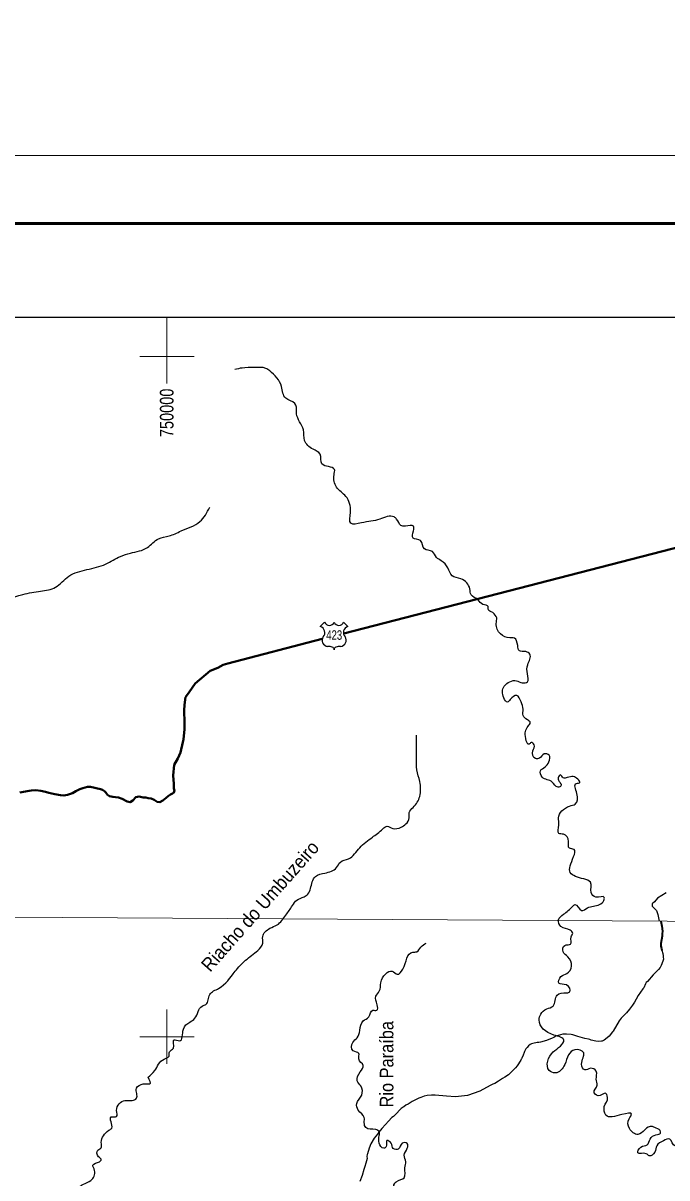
# Model space of a CAD drawing. Extents: x -1643653 to 4543381, y 1624270 to 13878484.
# Drawn here: x 744711 to 768390, y 8994810 to 9037250 of the extents above; entities that cross this region are included whole.
import ezdxf
from ezdxf.enums import TextEntityAlignment as Align

# ---------------------------------------------------------------- set-up
doc = ezdxf.new("R2010")
doc.units = 0
doc.header["$LTSCALE"] = 200
for name, color, linetype, lineweight in [('1', 7, 'Continuous', 13), ('12', 7, 'Continuous', 25), ('2', 7, 'Continuous', 13), ('24', 7, 'Continuous', 25), ('3', 7, 'Continuous', 13), ('48', 7, 'Continuous', 25), ('60', 7, 'Continuous', 13)]:
    doc.layers.add(name, color=color, linetype=linetype, lineweight=lineweight)
doc.layers.add('47', color=7, linetype='Continuous')
doc.layers.add('49', color=7, linetype='Continuous')

msp = doc.modelspace()

# ---------------------------------------------------------------- linework, layer by layer
at = {"layer": '1'}
msp.add_lwpolyline([(565303.2, 9005146.6), (664889.8, 9004806.7), (719872.1, 9004543.9), (790635.8, 9004109)], dxfattribs=at)
at = {"layer": '12', "lineweight": 40}
for points in [[(756511.8, 9014822.1), (770853.3, 9018520.5)], [(744588.3, 9008974.1), (744936.7, 9009040.3), (745017.5, 9009051.7), (745174.4, 9009054.2), (745362.1, 9009031.9), (745539.8, 9008999.3), (745661.9, 9008960.9), (745875.2, 9008913.7), (746083.4, 9008871.6), (746215.3, 9008858.5), (746346.5, 9008885.9), (746532.8, 9008954.5), (746648.2, 9009027.1), (746794.1, 9009095.2), (746910.1, 9009127.3), (747081.4, 9009180.6), (747192.9, 9009177.3), (747553.5, 9009102.2), (747629.9, 9009068.1), (747706.6, 9009018.8), (747757.8, 9008979.1), (747778.7, 9008939), (747809.8, 9008889), (747886.5, 9008834.6), (748008.4, 9008811.3), (748109.7, 9008807.9), (748221.3, 9008789.4), (748358.7, 9008746.1), (748542.5, 9008642.9), (748649.2, 9008614.3), (748744.5, 9008681.5), (748854.1, 9008799.5), (748985.4, 9008821.8), (749127.7, 9008788.7), (749223.9, 9008785.2), (749310.2, 9008771.4), (749427, 9008748), (749528.8, 9008709.2), (749641.3, 9008635.2), (749742.8, 9008621.7), (749848.4, 9008673.9), (749968.4, 9008776.9), (750063.4, 9008854.2), (750133.6, 9008900.8), (750209.1, 9008932.3), (750259.1, 9008978.6), (750278.4, 9009044.6), (750257, 9009120.1), (750254.6, 9009286.8), (750229.7, 9009599.8), (750269.6, 9009989.6), (750407.9, 9010224.2), (750495.8, 9010448), (750590.8, 9010818.6), (750616.3, 9010923.9), (750650.3, 9011304.6), (750651.7, 9011552.3), (750630.2, 9011986.6), (750642.2, 9012199), (750678.7, 9012472.5), (750822.8, 9012661.8), (751035.9, 9012978.6), (751591.1, 9013442.3), (751872.9, 9013558), (752063.8, 9013662.1), (752240.2, 9013720.5), (755713.2, 9014616.1)]]:
    msp.add_lwpolyline(points, dxfattribs=at)
at = {"layer": '12'}
for points in [[(768361.3, 9005288.4), (768042.6, 9005092.8), (767928.2, 9004954.5), (767843.2, 9004882.4), (767849.4, 9004801.6), (768008.9, 9004632.3), (768051.4, 9004491.5), (768105.7, 9004247.7)], [(768205.5, 9003185), (768237.2, 9003053.2), (768247.9, 9002969.3), (768257.9, 9002927.2), (768258.6, 9002850), (768237.4, 9002772.6), (768181.1, 9002618), (768141.5, 9002546.8), (768081.5, 9002469.1), (767888.2, 9002270.9), (767671.5, 9002032.7), (767632.9, 9001985), (767603, 9001938.6), (767539, 9001800), (767506.6, 9001760.3), (767329.8, 9001510.9), (767254.3, 9001382.1), (767198.2, 9001269.3), (767129, 9001161.4), (767018.1, 9001014.7), (766904.4, 9000881.2), (766755.8, 9000733.8), (766708.2, 9000681.1), (766633.6, 9000576.9), (766418.7, 9000208.2), (766388.8, 9000178.9), (766263.9, 9000021.7), (766192.9, 8999953.2), (766084.7, 8999875.3), (766007.8, 8999835.6), (765983.6, 8999830), (765879.6, 8999823.7), (765775.2, 8999839.4), (765607.5, 8999871.7), (765555.4, 8999890.8), (765508.2, 8999913.3), (765368.7, 8999935), (765108.4, 9000001.7), (765037.3, 9000033.7), (764929.2, 9000068.1), (764865.6, 9000077.2), (764701.8, 9000087.3), (764609.4, 9000089.2), (764560.9, 9000086.4), (764385.7, 9000048.8), (764305.3, 9000019.2), (764236.4, 8999973.6), (764167.9, 8999945.2)], [(764167.9, 8999945.2), (763957.2, 8999857.6), (763737.6, 8999802.2), (763677.8, 8999790.8), (763614.3, 8999784.6), (763455.5, 8999753.5), (763409.7, 8999736.7), (763358.6, 8999706.3), (763303, 8999659.8), (763246.2, 8999601.3), (763202.9, 8999548.3), (763148.2, 8999456.9), (763145.7, 8999422.1), (763104.5, 8999317.2), (763050, 8999204.8), (763046.2, 8999185.2), (763032.8, 8999167.4), (763021.1, 8999141.9), (762882.8, 8998932), (762827.3, 8998854.7), (762655.6, 8998678.1), (762558, 8998600.1), (762430.9, 8998509.9), (762345.4, 8998459.7), (762194.8, 8998359.2), (762059.7, 8998283.3), (761993.3, 8998256), (761886.3, 8998202.6)], [(761886.3, 8998202.6), (761506.9, 8997992.3), (761062, 8997844), (760620.6, 8997787.5), (760283.4, 8997811.2), (759862.1, 8997853.6), (759733, 8997853.7), (759573.8, 8997837.7), (759464.3, 8997809.6), (759341.6, 8997765.1), (759267.7, 8997743.8), (759016.5, 8997621), (758874, 8997525.5), (758793.6, 8997482.2), (758719.5, 8997425.9), (758690.4, 8997414.4), (758614.7, 8997355.1), (758390.9, 8997121.4), (758330.5, 8997065.5), (758274.8, 8997023.7), (758146.3, 8996889.4), (758045.1, 8996775.3), (757899.5, 8996626.6), (757793.8, 8996493.2), (757744.4, 8996414.5), (757626.8, 8996265.8), (757504.7, 8996067.5), (757436.7, 8995902.3), (757377.9, 8995697.9), (757364.3, 8995664.2), (757358.4, 8995591.1), (757364.1, 8995525.3), (757322.2, 8995349), (757280.8, 8995228.7), (757237.8, 8995120.5), (757176.2, 8994900.9), (757094.2, 8994681)]]:
    msp.add_lwpolyline(points, dxfattribs=at)
at = {"layer": '12', "lineweight": 35}
msp.add_lwpolyline([(768161.4, 9004249.7), (768202.7, 9004062.2), (768223.2, 9003873), (768221.1, 9003777.4), (768210.4, 9003688.9), (768166.6, 9003423.8), (768167.7, 9003325.6), (768193.2, 9003236.6), (768205.5, 9003185)], dxfattribs=at)
at = {"layer": '2'}
for p, q in [((750000, 9024000), (750000, 9026438.8)), ((749000, 9025000), (751000, 9025000)), ((750000, 8999000), (750000, 9001000)), ((749000, 9000000), (751000, 9000000))]:
    msp.add_line(p, q, dxfattribs=at)
at = {"layer": '24'}
for points in [[(761990.5, 9015588.2), (761820.5, 9015711.9), (761820.5, 9015804.7), (761619.6, 9015882.1), (761449.5, 9016052.2), (761186.7, 9016237.8), (761140.4, 9016454.3), (760815.8, 9016825.6), (760491.2, 9016933.8), (760336.6, 9017227.7), (760089.3, 9017490.7), (759919.2, 9017614.4), (759764.7, 9017830.9), (759471, 9017923.7), (759331.9, 9018233.1), (759053.7, 9018325.9), (759069.1, 9018588.8), (759069.1, 9018758.9), (758775.4, 9018758.9), (758605.4, 9018789.9), (758450.8, 9019021.9), (758358.1, 9019099.2), (757832.5, 9019021.9), (757152.4, 9018882.7), (756766, 9018867.2), (756750.5, 9019269.4), (756580.5, 9019857.1), (756240.4, 9020197.4), (756147.7, 9020645.9), (756163.2, 9020847), (755699.4, 9021048.1), (755637.6, 9021403.8), (755374.8, 9021589.4), (755065.7, 9021914.2), (755019.3, 9022300.9), (754772, 9022888.7), (754772, 9022981.5), (754710.2, 9023275.3), (754370.1, 9023460.9), (754215.5, 9023894), (753782.8, 9024466.3), (753643.6, 9024559.1), (753210.8, 9024590), (752762.6, 9024574.6), (752496.5, 9024513.5)], [(732283.5, 9008972.5), (732567.2, 9009114.5), (732546.9, 9009438.9), (732405.1, 9009702.6), (732486.1, 9010392.1), (732567.2, 9010615.2), (732668.5, 9010797.7), (732668.5, 9011000.5), (732465.9, 9011122.2), (732364.5, 9011446.6), (732344.3, 9011771.1), (732242.9, 9012115.9), (732445.6, 9012460.6), (732729.3, 9012643.2), (732769.9, 9013008.2), (732911.7, 9013292.1), (733296.8, 9013332.7), (733459, 9013150.2), (733803.5, 9012947.4), (734148, 9012967.6), (734472.3, 9012967.6), (734695.2, 9013190.7), (734918.2, 9013353), (735039.8, 9013373.2), (735262.7, 9013170.4), (735708.6, 9013353), (736195, 9013535.5), (736620.6, 9013860), (737127.3, 9014143.9), (737188.1, 9014164.2), (737532.6, 9014894.2), (738525.7, 9015239), (738870.3, 9015522.9), (739133.7, 9015543.2), (739275.6, 9015685.2), (739376.9, 9015705.4), (739437.8, 9015644.6), (739620.2, 9015827.1), (739802.6, 9016151.6), (740248.4, 9016476.1), (740613.2, 9016253), (741038.8, 9016029.9), (741261.8, 9015969.1), (741444.2, 9015725.7), (741768.5, 9015522.9), (742113, 9015340.4), (742477.8, 9015279.6), (742964.2, 9015502.6), (743531.7, 9015806.8), (744707.2, 9016253), (745355.7, 9016374.7), (745902.9, 9016516.6), (746389.3, 9016922.2), (747058.2, 9017165.6), (747747.2, 9017368.4), (748294.5, 9017652.3), (748659.3, 9017774), (749287.5, 9017976.8), (749692.9, 9018301.3), (750078, 9018402.7), (750523.8, 9018585.2), (751212.9, 9018930), (751577.7, 9019457.2)], [(764711, 9001606), (764819.2, 9001652.4), (764695.5, 9001899.9), (764417.3, 9001961.7), (764494.6, 9002209.2), (764711, 9002317.5), (764881, 9002595.9), (764741.9, 9002936.2), (764571.9, 9003121.8), (764633.7, 9003353.8), (764850.1, 9003400.2), (764865.6, 9003663.1), (764927.4, 9003802.3), (764834.7, 9003910.6), (764494.6, 9004049.8), (764401.8, 9004297.2), (764587.3, 9004498.3), (764927.4, 9004792.2), (765004.7, 9004854.1), (765252, 9004637.5), (765468.4, 9004730.3), (765684.8, 9004792.2), (766071.2, 9005008.7), (766086.7, 9005117), (765777.5, 9005132.5), (765607.5, 9005302.6), (765576.6, 9005673.8), (765329.3, 9005797.6), (764834.7, 9006029.6), (764958.3, 9006617.3), (764973.8, 9006880.2), (764803.7, 9006926.7), (764772.8, 9007174.1), (764587.3, 9007437.1), (764417.3, 9007468), (764417.3, 9007777.3), (764401.8, 9008040.3), (764803.7, 9008473.3), (765020.1, 9008550.7), (765082, 9008937.4), (765066.5, 9009308.6), (765190.2, 9009339.5), (765112.9, 9009463.2), (764942.8, 9009556), (764726.5, 9009525.1), (764571.9, 9009509.6), (764479.1, 9009617.9), (764386.4, 9009509.6), (764463.7, 9009339.5), (764494.6, 9009215.8), (764386.4, 9009169.4), (764170, 9009355), (763799, 9009540.6), (763737.2, 9009772.6), (763907.2, 9009911.8), (764046.3, 9010097.4), (764061.8, 9010344.9), (763876.3, 9010391.3), (763706.3, 9010236.6), (763551.7, 9010221.1), (763459, 9010499.5), (763505.3, 9010731.5), (763397.1, 9010808.9), (763319.8, 9010747), (763196.2, 9010963.6), (763288.9, 9011412.1), (763366.2, 9011535.8), (763258, 9011644.1), (763103.4, 9011798.8), (763103.4, 9012030.8), (763026.2, 9012309.2), (762871.6, 9012541.2), (762624.3, 9012386.5), (762531.5, 9012293.7), (762392.4, 9012448.4), (762407.9, 9012881.5), (762856.1, 9013082.5), (763072.5, 9013005.2), (763258, 9013036.1), (763258, 9013330), (763273.5, 9013670.3), (763350.8, 9014057), (763196.2, 9014149.8), (762964.3, 9014180.7), (762902.5, 9014381.8), (762778.8, 9014644.7), (762608.8, 9014660.2), (762268.8, 9014799.4), (762114.2, 9015186.1), (762129.6, 9015387.1), (761990.5, 9015588.2)], [(749307.8, 8998508), (749551, 8998751.4), (749895.6, 8999177.3), (750078, 8999278.7), (750098.2, 8999440.9), (750240.1, 8999582.9), (750260.4, 8999887.1), (750463.1, 8999846.5), (750604.9, 9000272.4), (750848.1, 9000536), (751030.5, 9000678), (751294, 9001124.1), (751435.9, 9001185), (751577.7, 9001550), (751902, 9001773.1), (752510, 9002401.8), (752895.1, 9002807.4), (753341, 9003172.4), (753523.4, 9003436.1), (753523.4, 9003679.4), (753786.8, 9003983.6), (754050.3, 9004105.3), (754374.6, 9004470.3), (754617.8, 9004815.1), (754779.9, 9005017.9), (755043.4, 9005139.6), (755185.3, 9005241), (755347.4, 9005687.1), (755469, 9005889.9), (755813.6, 9006011.6), (756239.2, 9006214.4), (756381, 9006417.2), (756685, 9006538.9), (757090.4, 9006944.5), (757556.5, 9007329.8), (757941.6, 9007634), (758103.7, 9007735.4), (758306.4, 9007654.3), (758610.4, 9007694.8), (758792.8, 9007816.5), (758914.4, 9008039.6), (758914.4, 9008242.4), (759056.3, 9008424.9), (759299.5, 9008830.5), (759299.5, 9009378.1), (759198.1, 9009804), (759177.9, 9010270.4), (759177.9, 9011081.6)], [(758879.2, 8993619.3), (758566.2, 8993840.3), (758621.5, 8994153.5), (758658.3, 8994300.8), (758345.4, 8994521.8), (758437.4, 8994669.2), (758731.9, 8994816.6), (758750.3, 8995184.9), (758787.1, 8995406), (758731.9, 8995645.4), (758842.3, 8995903.3), (758842.3, 8996069), (758658.3, 8996087.5), (758511, 8995866.4), (758327, 8995884.8), (758253.3, 8996087.5), (758087.7, 8996179.5), (758069.2, 8995958.5), (757977.2, 8995903.3), (757811.6, 8996087.5), (757811.6, 8996363.7), (757811.6, 8996492.7), (757682.7, 8996584.8), (757314.6, 8996658.4), (757259.3, 8996842.6), (757259.3, 8997026.8), (757038.5, 8997303.1), (756983.2, 8997542.5), (757167.3, 8997855.7), (757130.5, 8998187.2), (757001.6, 8998371.4), (757112.1, 8998702.9), (757222.5, 8998942.4), (757056.9, 8999181.8), (757056.9, 8999384.4), (756854.4, 8999476.5), (756836, 8999789.6), (757001.6, 8999955.4), (757093.7, 9000231.7), (757222.5, 9000581.7), (757425, 9000729), (757572.3, 9000968.5), (757719.5, 9000968.5), (757737.9, 9001171.1), (757682.7, 9001484.2), (757811.6, 9001668.4), (757866.8, 9001981.5), (758050.8, 9002313), (758290.1, 9002405.1), (758474.2, 9002294.6), (758676.7, 9002478.8), (759044.8, 9003105), (759192.1, 9003123.5), (759339.3, 9003289.2), (759541.8, 9003436.6)], [(771454.5, 8992786.6), (771363.4, 8992894.2), (771259, 8992936.7), (771154.7, 8992956), (771112.2, 8992994.7), (771127.6, 8993052.7), (771104.5, 8993091.4), (771004, 8993114.6), (770984.7, 8993219), (771054.2, 8993269.2), (771081.3, 8993323.4), (770961.5, 8993435.5), (770876.5, 8993423.9), (770745.1, 8993211.2), (770443.7, 8993172.6), (770227.3, 8993114.6), (770072.7, 8993110.7), (769817.6, 8993157.1), (769694, 8993307.9), (769655.3, 8993400.7), (769477.6, 8993485.8), (769338.5, 8993640.5), (769404.2, 8993733.3), (769520.1, 8993806.7), (769601.2, 8993895.7), (769833.1, 8993922.7), (770026.3, 8993980.7), (770053.4, 8994139.3), (770026.3, 8994270.7), (769918.1, 8994514.3), (769875.6, 8994672.9), (769914.3, 8995094.4), (769910.4, 8995237.4), (769910.4, 8995419.2), (769879.5, 8995477.2), (769829.2, 8995523.6), (769713.3, 8995519.7), (769655.3, 8995566.1), (769425.4, 8995635.7), (769162.7, 8995774.9), (769023.6, 8995991.4), (768760.8, 8996006.9), (768683.5, 8995991.4), (768498, 8996238.9), (768266.2, 8996177), (768018.8, 8995991.4), (767941.5, 8995759.4), (767740.6, 8995620.2), (767632.4, 8995697.6), (767323.3, 8995728.5), (767431.5, 8995945), (767663.3, 8996022.4), (767771.5, 8996238.9), (767987.9, 8996393.6), (768157.9, 8996455.5), (768142.5, 8996548.2), (767941.5, 8996656.5), (767833.3, 8996702.9), (767323.3, 8996409.1), (767014.1, 8996625.6), (766998.7, 8996981.3), (767091.4, 8997151.5), (766735.9, 8997136), (766148.5, 8997120.5), (766086.7, 8997429.9), (766210.3, 8997770.2), (766117.6, 8997924.8), (765932.1, 8997832), (765715.7, 8997940.3), (765823.9, 8998218.7), (765793, 8998435.2), (765793, 8998729.1), (765576.6, 8998837.4), (765375.7, 8998775.5), (765252, 8998992.1), (765329.3, 8999409.7), (765004.7, 8999517.9), (764772.8, 8999332.3), (764633.7, 8998976.6), (764278.2, 8998667.2), (764061.8, 8998760), (764200.9, 8999440.6), (764479.1, 8999657.1), (764602.8, 8999873.7), (764231.8, 9000059.3), (763690.8, 9000616.1), (763752.6, 9000832.6), (763969, 9001018.2), (764200.9, 9001126.5), (764355.5, 9001528.7), (764711, 9001606)], [(733215.8, 8989848.5), (733722.5, 8989807.9), (733844.1, 8989807.9), (733965.7, 8989889), (734168.3, 8989909.3), (734431.8, 8989970.2), (734634.5, 8989868.8), (734898, 8989524), (735100.6, 8989361.8), (735404.6, 8989402.3), (735668.1, 8989280.6), (735911.3, 8989037.3), (735931.6, 8988895.3), (736073.4, 8988935.9), (736276.1, 8989017), (736499, 8988854.8), (736478.8, 8988510), (736600.4, 8988408.6), (736478.8, 8988307.2), (736418, 8988226.1), (736600.4, 8988084.1), (736823.3, 8987556.8), (736985.5, 8987394.6), (737046.2, 8987333.8), (737269.2, 8987374.3), (737431.3, 8987475.7), (737897.5, 8987658.2), (738181.2, 8987861), (738465, 8988043.6), (738647.3, 8988043.6), (738687.9, 8988286.9), (738991.9, 8988510), (739275.6, 8988570.8), (739579.6, 8988530.3), (739579.6, 8988895.3), (739741.8, 8989260.4), (740025.5, 8989645.7), (740309.2, 8989828.2), (740633.5, 8989787.6), (740876.7, 8989868.8), (741018.6, 8989909.3), (741180.7, 8990254.1), (741322.6, 8990538), (741565.8, 8990740.8), (741930.6, 8990538), (742295.4, 8990923.3), (742396.8, 8991045), (742599.4, 8991045), (742862.9, 8991389.8), (743166.9, 8991795.3), (743450.7, 8991977.9), (743754.7, 8992424), (743957.3, 8992748.5), (744200.5, 8992829.6), (744322.1, 8992748.5), (744403.2, 8992931), (744261.3, 8993194.7), (744261.3, 8993539.4), (744464, 8993681.4), (744768, 8993803.1), (744950.4, 8994127.6), (745173.3, 8994289.8), (745416.6, 8994289.8), (745781.4, 8994127.6), (746125.9, 8994066.7), (746429.9, 8994269.5), (746571.8, 8994188.4), (746693.4, 8994370.9), (747200.1, 8994715.7), (747341.9, 8995080.7), (747281.1, 8995283.5), (747524.3, 8995405.2), (747585.1, 8995466), (747483.8, 8995587.7), (747463.5, 8995831.1), (747585.1, 8995912.2), (747585.1, 8996115), (747666.2, 8996358.3), (747868.9, 8996561.1), (747970.2, 8996642.3), (747949.9, 8997047.9), (748152.6, 8997068.1), (748152.6, 8997291.2), (748456.6, 8997656.3), (748720.1, 8997656.3), (748882.2, 8997737.4), (748882.2, 8998102.4), (749125.4, 8998264.7), (749307.8, 8998264.7), (749368.6, 8998264.7), (749307.8, 8998508)]]:
    msp.add_spline(points, degree=3, dxfattribs=at)
at = {"layer": '3'}
msp.add_lwpolyline([(842807.3, 9032387.8), (842807.3, 8883887.8), (553961.7, 8883887.8), (553961.7, 9032387.8)], close=True, dxfattribs=at)
msp.add_lwpolyline([(842807.3, 9032387.8), (842807.3, 8883887.8), (553961.7, 8883887.8), (553961.7, 9032387.8)], close=True, dxfattribs=at)
at = {"layer": '3', "lineweight": 53}
msp.add_lwpolyline([(840307.3, 9029887.8), (840307.3, 8886387.8), (560211.7, 8886387.8), (560211.7, 9029887.8)], close=True, dxfattribs=at)
msp.add_lwpolyline([(840307.3, 9029887.8), (840307.3, 8886387.8), (560211.7, 8886387.8), (560211.7, 9029887.8)], close=True, dxfattribs=at)
at = {"layer": '3', "lineweight": 25}
msp.add_lwpolyline([(563033.9, 9026438.8), (793061.1, 9026438.8), (793495.6, 8889836.8), (563468.3, 8889836.8)], close=True, dxfattribs=at)
at = {"layer": '48'}
for p, q in [((755641.3, 9015073.1), (755801.2, 9015233)), ((756500.5, 9015233), (756660.5, 9015073.1))]:
    msp.add_line(p, q, dxfattribs=at)
for centre, radius, start, end in [((755579.2, 9014851.3), 230.3, 317.5721, 74.36886), ((755976.1, 9015300), 187.2, 200.95927, 339.04073), ((756325.7, 9015300), 187.2, 200.95927, 339.04073), ((756722.5, 9014851.3), 230.3, 105.62774, 222.4279), ((755932.7, 9014566.1), 224.7, 144.73733, 264.65778), ((756369, 9014566.1), 224.7, 275.34222, 35.26267), ((755910.8, 9013752.7), 589.7, 72.89371, 89.90057), ((756056.5, 9014226), 94.4, 357.69345, 72.92955), ((756245.2, 9014226), 94.4, 107.07045, 182.30655), ((756391, 9013752.7), 589.7, 90.09943, 107.10629)]:
    msp.add_arc(centre, radius, start, end, dxfattribs=at)
at = {"layer": '60', "lineweight": 25}
msp.add_spline([(814781, 9009175.5), (814787.2, 9009173.4), (814796.9, 9009173.4), (814799.4, 9009172.4), (814805.1, 9009174.5), (814805.6, 9009176.5), (814811.7, 9009179.5), (814811.7, 9009179.5), (814801.5, 9009181), (814790.7, 9009181.5), (814784.1, 9009183.1), (814777.4, 9009185.1), (814778.4, 9009175.5)], degree=3, dxfattribs=at)

# ---------------------------------------------------------------- texts
at = {"layer": '47', "width": 0.8}
msp.add_text('750000', height=500, rotation=90, dxfattribs=at).set_placement((750242.8, 9022925.4), align=Align.CENTER)
at = {"layer": '48', "width": 0.75}
msp.add_text('423', height=350, dxfattribs=at).set_placement((756153.2, 9014585.3), align=Align.CENTER)
at = {"layer": '49'}
for s, rotation, width, p in [('Riacho do Umbuzeiro', 48.511, 0.95, (753613.9, 9004632.7)), ('Rio Paraíba', 90, 0.9, (758330.8, 8998985.6))]:
    msp.add_text(s, height=500, rotation=rotation, dxfattribs=dict(at, width=width)).set_placement(p, align=Align.CENTER)

doc.saveas('drawing.dxf')
